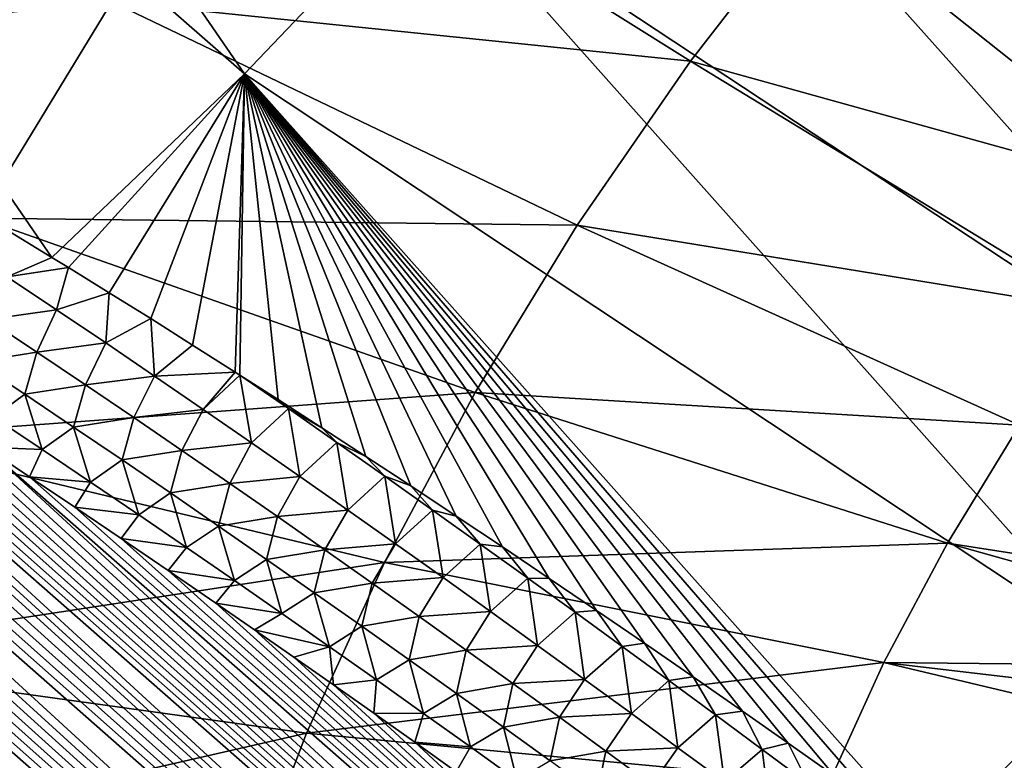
# Model space of a CAD drawing. Header units: metres. Extents: x -82 to 82, y -313 to 40.
# Tile 295 of 405: x 55 to 61.05, y -43.77 to -39.23. Entities that reach past the tile are written whole.
import ezdxf

# ---------------------------------------------------------------- set-up
doc = ezdxf.new("R2010")
doc.units = ezdxf.units.M
doc.layers.add('solid_505278_SW0001_CCC', color=7, linetype='CONTINUOUS')

msp = doc.modelspace()

# ---------------------------------------------------------------- linework, layer by layer
at = {"layer": 'solid_505278_SW0001_CCC'}
for points in [[(77.439308, -39.791695, 52.867069), (55.477753, -21.663631, 34.363495), (55.730373, -21.563089, 34.550049)], [(77.712303, -39.170506, 53.02898), (77.439308, -39.791695, 52.867069), (55.730373, -21.563089, 34.550049)], [(77.439308, -39.791695, 52.867069), (55.25507, -21.775826, 34.196854), (55.477753, -21.663631, 34.363495)], [(77.439308, -39.791695, 52.867069), (55.061066, -21.896627, 34.04945), (55.25507, -21.775826, 34.196854)], [(77.167732, -40.400043, 52.671307), (54.892632, -22.024157, 33.919224), (55.061066, -21.896627, 34.04945)], [(77.439308, -39.791695, 52.867069), (77.167732, -40.400043, 52.671307), (55.061066, -21.896627, 34.04945)], [(77.167732, -40.400043, 52.671307), (54.747044, -22.157621, 33.80442), (54.892632, -22.024157, 33.919224)], [(77.167732, -40.400043, 52.671307), (54.621262, -22.296532, 33.702938), (54.747044, -22.157621, 33.80442)], [(76.897682, -40.995556, 52.441936), (54.512222, -22.440956, 33.612549), (54.621262, -22.296532, 33.702938)], [(77.167732, -40.400043, 52.671307), (76.897682, -40.995556, 52.441936), (54.621262, -22.296532, 33.702938)], [(76.897682, -40.995556, 52.441936), (54.418098, -22.59203, 33.531937), (54.512222, -22.440956, 33.612549)], [(76.897682, -40.995556, 52.441936), (54.337437, -22.75078, 33.45998), (54.418098, -22.59203, 33.531937)], [(76.629295, -41.57785, 52.179131), (54.269032, -22.918339, 33.395657), (54.337437, -22.75078, 33.45998)], [(76.897682, -40.995556, 52.441936), (76.629295, -41.57785, 52.179131), (54.337437, -22.75078, 33.45998)], [(76.629295, -41.57785, 52.179131), (54.2127, -23.096617, 33.338722), (54.269032, -22.918339, 33.395657)], [(76.629295, -41.57785, 52.179131), (54.168476, -23.287699, 33.288994), (54.2127, -23.096617, 33.338722)], [(76.629295, -41.57785, 52.179131), (54.136528, -23.494091, 33.246277), (54.168476, -23.287699, 33.288994)], [(76.362785, -42.146549, 51.883034), (54.118328, -23.719193, 33.211342), (54.136528, -23.494091, 33.246277)], [(76.629295, -41.57785, 52.179131), (76.362785, -42.146549, 51.883034), (54.136528, -23.494091, 33.246277)], [(76.362785, -42.146549, 51.883034), (54.115746, -23.966042, 33.185219), (54.118328, -23.719193, 33.211342)], [(76.362785, -42.146549, 51.883034), (54.130711, -24.237123, 33.168953), (54.115746, -23.966042, 33.185219)], [(76.098122, -42.701454, 51.55349), (54.166065, -24.534912, 33.164337), (54.130711, -24.237123, 33.168953)], [(76.362785, -42.146549, 51.883034), (76.098122, -42.701454, 51.55349), (54.130711, -24.237123, 33.168953)], [(76.098122, -42.701454, 51.55349), (54.224506, -24.859316, 33.173386), (54.166065, -24.534912, 33.164337)], [(76.098122, -42.701454, 51.55349), (54.307911, -25.210443, 33.197372), (54.224506, -24.859316, 33.173386)], [(75.835464, -43.241989, 51.190437), (54.359497, -25.395966, 33.215336), (54.307911, -25.210443, 33.197372)], [(76.098122, -42.701454, 51.55349), (75.835464, -43.241989, 51.190437), (54.307911, -25.210443, 33.197372)], [(75.835464, -43.241989, 51.190437), (54.418095, -25.588348, 33.237587), (54.359497, -25.395966, 33.215336)], [(75.835464, -43.241989, 51.190437), (54.484196, -25.787806, 33.264523), (54.418095, -25.588348, 33.237587)], [(75.835464, -43.241989, 51.190437), (54.557568, -25.994192, 33.295876), (54.484196, -25.787806, 33.264523)], [(75.835464, -43.241989, 51.190437), (54.638813, -26.207821, 33.332153), (54.557568, -25.994192, 33.295876)], [(75.574974, -43.767609, 50.793751), (54.728233, -26.428816, 33.373569), (54.638813, -26.207821, 33.332153)], [(75.835464, -43.241989, 51.190437), (75.574974, -43.767609, 50.793751), (54.638813, -26.207821, 33.332153)], [(75.574974, -43.767609, 50.793751), (54.825699, -26.657087, 33.419968), (54.728233, -26.428816, 33.373569)], [(75.574974, -43.767609, 50.793751), (54.931931, -26.893061, 33.471947), (54.825699, -26.657087, 33.419968)], [(75.574974, -43.767609, 50.793751), (55.04697, -27.136723, 33.529507), (54.931931, -26.893061, 33.471947)], [(75.574974, -43.767609, 50.793751), (55.170937, -27.38813, 33.592697), (55.04697, -27.136723, 33.529507)], [(75.316559, -44.277763, 50.362961), (55.304642, -27.647802, 33.662205), (55.170937, -27.38813, 33.592697)], [(75.574974, -43.767609, 50.793751), (75.316559, -44.277763, 50.362961), (55.170937, -27.38813, 33.592697)], [(75.316559, -44.277763, 50.362961), (55.447891, -27.915569, 33.737812), (55.304642, -27.647802, 33.662205)], [(75.316559, -44.277763, 50.362961), (55.601097, -28.19169, 33.819847), (55.447891, -27.915569, 33.737812)], [(75.316559, -44.277763, 50.362961), (55.765057, -28.476694, 33.908974), (55.601097, -28.19169, 33.819847)], [(75.060394, -44.771652, 49.897835), (55.939407, -28.770294, 34.004837), (55.765057, -28.476694, 33.908974)], [(75.316559, -44.277763, 50.362961), (75.060394, -44.771652, 49.897835), (55.765057, -28.476694, 33.908974)], [(75.060394, -44.771652, 49.897835), (56.124889, -29.072975, 34.108047), (55.939407, -28.770294, 34.004837)], [(75.060394, -44.771652, 49.897835), (56.25518, -29.280107, 34.18132), (56.124889, -29.072975, 34.108047)], [(75.060394, -44.771652, 49.897835), (56.390465, -29.491289, 34.257874), (56.25518, -29.280107, 34.18132)], [(75.060394, -44.771652, 49.897835), (56.530933, -29.706642, 34.337872), (56.390465, -29.491289, 34.257874)], [(75.060394, -44.771652, 49.897835), (56.676952, -29.926403, 34.421631), (56.530933, -29.706642, 34.337872)], [(74.80658, -45.248489, 49.397987), (56.828861, -30.150799, 34.509438), (56.676952, -29.926403, 34.421631)], [(75.060394, -44.771652, 49.897835), (74.80658, -45.248489, 49.397987), (56.676952, -29.926403, 34.421631)], [(74.80658, -45.248489, 49.397987), (56.986328, -30.379599, 34.600998), (56.828861, -30.150799, 34.509438)], [(74.80658, -45.248489, 49.397987), (57.149426, -30.612839, 34.696358), (56.986328, -30.379599, 34.600998)], [(74.80658, -45.248489, 49.397987), (57.318562, -30.85078, 34.795891), (57.149426, -30.612839, 34.696358)], [(74.80658, -45.248489, 49.397987), (57.49416, -31.093685, 34.899963), (57.318562, -30.85078, 34.795891)], [(74.80658, -45.248489, 49.397987), (57.676018, -31.341427, 35.008392), (57.49416, -31.093685, 34.899963)], [(74.80658, -45.248489, 49.397987), (57.863991, -31.593895, 35.121033), (57.676018, -31.341427, 35.008392)], [(74.554993, -45.707344, 48.862717), (58.058552, -31.851387, 35.238327), (57.863991, -31.593895, 35.121033)], [(74.80658, -45.248489, 49.397987), (74.554993, -45.707344, 48.862717), (57.863991, -31.593895, 35.121033)], [(74.554993, -45.707344, 48.862717), (58.260189, -32.114193, 35.36071), (58.058552, -31.851387, 35.238327)], [(74.554993, -45.707344, 48.862717), (58.468906, -32.38232, 35.488197), (58.260189, -32.114193, 35.36071)], [(74.554993, -45.707344, 48.862717), (58.684292, -32.655502, 35.620384), (58.468906, -32.38232, 35.488197)], [(74.554993, -45.707344, 48.862717), (58.850533, -32.863903, 35.722923), (58.684292, -32.655502, 35.620384)], [(74.554993, -45.707344, 48.862717), (59.02108, -33.075485, 35.828625), (58.850533, -32.863903, 35.722923)], [(74.554993, -45.707344, 48.862717), (59.196175, -33.290401, 35.937721), (59.02108, -33.075485, 35.828625)], [(74.305855, -46.147114, 48.291714), (59.37574, -33.508602, 36.05014), (59.196175, -33.290401, 35.937721)], [(74.554993, -45.707344, 48.862717), (74.305855, -46.147114, 48.291714), (59.196175, -33.290401, 35.937721)], [(74.305855, -46.147114, 48.291714), (59.559391, -33.729847, 36.165512), (59.37574, -33.508602, 36.05014)], [(74.305855, -46.147114, 48.291714), (59.74741, -33.954308, 36.284111), (59.559391, -33.729847, 36.165512)], [(74.305855, -46.147114, 48.291714), (59.940102, -34.182163, 36.406223), (59.74741, -33.954308, 36.284111)], [(56.383736, -39.556885, 36.196007), (51.487457, -35.278599, 33.678783), (52.622982, -34.094212, 33.523758)], [(57.520615, -38.367096, 36.044456), (56.383736, -39.556885, 36.196007), (52.622982, -34.094212, 33.523758)], [(74.305855, -46.147114, 48.291714), (60.137764, -34.413605, 36.532143), (59.940102, -34.182163, 36.406223)], [(74.305855, -46.147114, 48.291714), (60.340672, -34.648796, 36.662125), (60.137764, -34.413605, 36.532143)], [(74.305855, -46.147114, 48.291714), (60.548328, -34.887444, 36.795696), (60.340672, -34.648796, 36.662125)], [(74.305855, -46.147114, 48.291714), (60.760693, -35.129524, 36.932816), (60.548328, -34.887444, 36.795696)], [(74.305855, -46.147114, 48.291714), (60.978127, -35.375237, 37.073845), (60.760693, -35.129524, 36.932816)], [(55.20232, -40.684246, 36.444893), (54.921013, -40.512936, 36.322865), (51.487457, -35.278599, 33.678783)], [(56.383736, -39.556885, 36.196007), (55.20232, -40.684246, 36.444893), (51.487457, -35.278599, 33.678783)], [(74.059189, -46.566635, 47.684422), (61.200989, -35.624794, 37.219147), (60.978127, -35.375237, 37.073845)], [(74.305855, -46.147114, 48.291714), (74.059189, -46.566635, 47.684422), (60.978127, -35.375237, 37.073845)], [(63.793152, -55.600903, 53.349144), (42.107014, -36.537075, 34.366676), (42.311619, -36.497169, 34.306728)], [(63.793152, -55.600903, 53.349144), (42.311619, -36.497169, 34.306728), (42.537632, -36.468975, 34.25415)], [(63.793152, -55.600903, 53.349144), (42.537632, -36.468975, 34.25415), (42.787354, -36.45396, 34.209877)], [(64.308563, -55.315361, 52.981861), (42.787354, -36.45396, 34.209877), (43.062996, -36.453861, 34.175083)], [(64.308563, -55.315361, 52.981861), (63.793152, -55.600903, 53.349144), (42.787354, -36.45396, 34.209877)], [(64.308563, -55.315361, 52.981861), (43.062996, -36.453861, 34.175083), (43.366493, -36.471161, 34.151794)], [(64.308563, -55.315361, 52.981861), (43.366493, -36.471161, 34.151794), (43.698662, -36.50774, 34.141525)], [(64.807716, -55.035828, 52.582764), (43.698662, -36.50774, 34.141525), (44.060249, -36.565296, 34.145638)], [(64.807716, -55.035828, 52.582764), (64.308563, -55.315361, 52.981861), (43.698662, -36.50774, 34.141525)], [(63.261715, -55.892429, 53.68475), (41.920193, -36.587555, 34.433418), (42.107014, -36.537075, 34.366676)], [(63.793152, -55.600903, 53.349144), (63.261715, -55.892429, 53.68475), (42.107014, -36.537075, 34.366676)], [(64.807716, -55.035828, 52.582764), (44.060249, -36.565296, 34.145638), (44.252312, -36.602585, 34.153656)], [(63.261715, -55.892429, 53.68475), (41.748459, -36.648014, 34.506756), (41.920193, -36.587555, 34.433418)], [(64.807716, -55.035828, 52.582764), (44.252312, -36.602585, 34.153656), (44.451988, -36.645718, 34.16576)], [(63.261715, -55.892429, 53.68475), (41.589901, -36.718449, 34.586975), (41.748459, -36.648014, 34.506756)], [(64.807716, -55.035828, 52.582764), (44.451988, -36.645718, 34.16576), (44.659637, -36.695225, 34.182472)], [(63.261715, -55.892429, 53.68475), (41.442665, -36.799175, 34.674576), (41.589901, -36.718449, 34.586975)], [(65.290031, -54.762512, 52.151859), (44.659637, -36.695225, 34.182472), (44.875084, -36.750946, 34.203575)], [(65.290031, -54.762512, 52.151859), (64.807716, -55.035828, 52.582764), (44.659637, -36.695225, 34.182472)], [(62.714607, -56.18972, 53.988487), (41.304848, -36.891106, 34.770535), (41.442665, -36.799175, 34.674576)], [(63.261715, -55.892429, 53.68475), (62.714607, -56.18972, 53.988487), (41.442665, -36.799175, 34.674576)], [(65.290031, -54.762512, 52.151859), (44.875084, -36.750946, 34.203575), (45.098621, -36.813251, 34.229404)], [(65.290031, -54.762512, 52.151859), (45.098621, -36.813251, 34.229404), (45.330601, -36.882572, 34.260376)], [(62.714607, -56.18972, 53.988487), (41.175858, -36.995422, 34.875977), (41.304848, -36.891106, 34.770535)], [(65.290031, -54.762512, 52.151859), (45.330601, -36.882572, 34.260376), (45.570797, -36.95871, 34.29623)], [(65.290031, -54.762512, 52.151859), (45.570797, -36.95871, 34.29623), (45.819683, -37.04221, 34.337498)], [(62.714607, -56.18972, 53.988487), (41.055237, -37.113495, 34.992123), (41.175858, -36.995422, 34.875977)], [(65.754967, -54.495632, 51.689091), (45.819683, -37.04221, 34.337498), (46.077503, -37.133377, 34.384457)], [(65.754967, -54.495632, 51.689091), (65.290031, -54.762512, 52.151859), (45.819683, -37.04221, 34.337498)], [(62.714607, -56.18972, 53.988487), (40.942547, -37.247574, 35.120937), (41.055237, -37.113495, 34.992123)], [(65.754967, -54.495632, 51.689091), (46.077503, -37.133377, 34.384457), (46.344093, -37.232079, 34.436928)], [(62.874767, -41.905319, 38.883812), (57.520615, -38.367096, 36.044456), (58.609615, -37.125114, 35.993195)], [(63.929207, -40.62957, 38.869431), (62.874767, -41.905319, 38.883812), (58.609615, -37.125114, 35.993195)], [(63.681297, -40.372204, 38.69854), (63.929207, -40.62957, 38.869431), (58.609615, -37.125114, 35.993195)], [(63.437561, -40.11747, 38.531467), (63.681297, -40.372204, 38.69854), (58.609615, -37.125114, 35.993195)], [(63.197971, -39.86536, 38.368141), (63.437561, -40.11747, 38.531467), (58.609615, -37.125114, 35.993195)], [(62.963459, -39.616421, 38.209019), (63.197971, -39.86536, 38.368141), (58.609615, -37.125114, 35.993195)], [(62.71357, -39.348732, 38.040268), (62.963459, -39.616421, 38.209019), (58.609615, -37.125114, 35.993195)], [(62.4692, -39.084553, 37.87608), (62.71357, -39.348732, 38.040268), (58.609615, -37.125114, 35.993195)], [(65.754967, -54.495632, 51.689091), (46.344093, -37.232079, 34.436928), (46.620102, -37.339001, 34.495583)], [(62.152195, -56.492603, 54.260136), (40.83847, -37.400295, 35.264648), (40.942547, -37.247574, 35.120937)], [(62.714607, -56.18972, 53.988487), (62.152195, -56.492603, 54.260136), (40.942547, -37.247574, 35.120937)], [(65.754967, -54.495632, 51.689091), (46.620102, -37.339001, 34.495583), (46.905567, -37.45422, 34.560455)], [(62.152195, -56.492603, 54.260136), (40.744175, -37.573769, 35.424904), (40.83847, -37.400295, 35.264648)], [(65.754967, -54.495632, 51.689091), (46.905567, -37.45422, 34.560455), (47.200527, -37.577816, 34.631596)], [(62.152195, -56.492603, 54.260136), (40.66114, -37.770191, 35.603367), (40.744175, -37.573769, 35.424904)], [(66.20192, -54.235199, 51.194038), (47.200527, -37.577816, 34.631596), (47.505733, -37.710571, 34.70977)], [(66.20192, -54.235199, 51.194038), (65.754967, -54.495632, 51.689091), (47.200527, -37.577816, 34.631596)], [(60.682091, -37.575897, 80.228203), (59.875278, -38.507252, 80.255898), (62.727566, -39.668507, 77.586647)], [(60.682091, -37.575897, 80.228203), (62.727566, -39.668507, 77.586647), (63.327026, -39.048698, 77.499802)], [(66.20192, -54.235199, 51.194038), (47.505733, -37.710571, 34.70977), (47.820961, -37.852295, 34.79475)], [(61.574398, -56.801018, 54.499481), (40.59182, -37.991871, 35.801823), (40.66114, -37.770191, 35.603367)], [(62.152195, -56.492603, 54.260136), (61.574398, -56.801018, 54.499481), (40.66114, -37.770191, 35.603367)], [(56.465466, -37.817009, 82.579308), (55.569889, -39.114616, 82.367889), (59.12151, -39.48003, 80.187531)], [(56.465466, -37.817009, 82.579308), (59.12151, -39.48003, 80.187531), (59.875278, -38.507252, 80.255898)], [(66.20192, -54.235199, 51.194038), (47.820961, -37.852295, 34.79475), (48.146576, -38.003399, 34.886929)], [(61.574398, -56.801018, 54.499481), (40.538582, -38.239883, 36.020924), (40.59182, -37.991871, 35.801823)], [(66.20192, -54.235199, 51.194038), (48.146576, -38.003399, 34.886929), (48.369846, -38.109791, 34.952827)], [(66.20192, -54.235199, 51.194038), (48.369846, -38.109791, 34.952827), (48.597916, -38.220554, 35.022118)], [(52.781914, -38.094547, 84.15049), (52.52824, -39.426563, 83.584007), (55.569889, -39.114616, 82.367889)], [(61.574398, -56.801018, 54.499481), (40.503433, -38.515171, 36.26123), (40.538582, -38.239883, 36.020924)], [(66.20192, -54.235199, 51.194038), (48.597916, -38.220554, 35.022118), (48.830765, -38.335693, 35.09478)], [(66.630089, -53.981483, 50.66658), (48.830765, -38.335693, 35.09478), (49.068687, -38.455513, 35.171139)], [(66.630089, -53.981483, 50.66658), (66.20192, -54.235199, 51.194038), (48.830765, -38.335693, 35.09478)], [(61.757477, -43.125957, 38.985619), (56.383736, -39.556885, 36.196007), (57.520615, -38.367096, 36.044456)], [(62.874767, -41.905319, 38.883812), (61.757477, -43.125957, 38.985619), (57.520615, -38.367096, 36.044456)], [(66.630089, -53.981483, 50.66658), (49.068687, -38.455513, 35.171139), (49.311977, -38.580322, 35.251518)], [(60.981453, -57.114723, 54.706051), (40.493362, -38.663277, 36.389484), (40.503433, -38.515171, 36.26123)], [(61.574398, -56.801018, 54.499481), (60.981453, -57.114723, 54.706051), (40.503433, -38.515171, 36.26123)], [(59.875278, -38.507252, 80.255898), (59.12151, -39.48003, 80.187531), (62.160271, -40.323372, 77.606117)], [(59.875278, -38.507252, 80.255898), (62.160271, -40.323372, 77.606117), (62.727566, -39.668507, 77.586647)], [(66.630089, -53.981483, 50.66658), (49.311977, -38.580322, 35.251518), (49.560543, -38.710037, 35.335808)], [(60.981453, -57.114723, 54.706051), (40.48848, -38.818516, 36.523228), (40.493362, -38.663277, 36.389484)], [(66.630089, -53.981483, 50.66658), (49.560543, -38.710037, 35.335808), (49.814224, -38.844501, 35.42384)], [(60.981453, -57.114723, 54.706051), (40.489452, -38.981281, 36.662834), (40.48848, -38.818516, 36.523228)], [(66.630089, -53.981483, 50.66658), (49.814224, -38.844501, 35.42384), (50.073338, -38.984066, 35.51598)], [(60.981453, -57.114723, 54.706051), (40.496052, -39.15144, 36.808113), (40.489452, -38.981281, 36.662834)], [(66.630089, -53.981483, 50.66658), (50.073338, -38.984066, 35.51598), (50.338219, -39.129086, 35.61261)], [(60.37355, -57.433552, 54.879345), (40.50869, -39.329285, 36.959328), (40.496052, -39.15144, 36.808113)], [(60.981453, -57.114723, 54.706051), (60.37355, -57.433552, 54.879345), (40.496052, -39.15144, 36.808113)], [(66.630089, -53.981483, 50.66658), (50.338219, -39.129086, 35.61261), (50.60891, -39.27961, 35.713776)], [(52.52824, -39.426563, 83.584007), (54.759701, -40.44257, 82.035202), (55.569889, -39.114616, 82.367889)], [(55.569889, -39.114616, 82.367889), (54.759701, -40.44257, 82.035202), (58.42762, -40.48542, 80.02372)], [(55.569889, -39.114616, 82.367889), (58.42762, -40.48542, 80.02372), (59.12151, -39.48003, 80.187531)], [(67.038658, -53.734692, 50.106434), (50.60891, -39.27961, 35.713776), (50.885094, -39.435314, 35.819115)], [(67.038658, -53.734692, 50.106434), (66.630089, -53.981483, 50.66658), (50.60891, -39.27961, 35.713776)], [(60.37355, -57.433552, 54.879345), (40.527882, -39.515163, 37.116795), (40.50869, -39.329285, 36.959328)], [(67.038658, -53.734692, 50.106434), (50.885094, -39.435314, 35.819115), (51.167122, -39.596588, 35.92905)], [(60.37355, -57.433552, 54.879345), (40.553349, -39.7089, 37.280277), (40.527882, -39.515163, 37.116795)], [(59.12151, -39.48003, 80.187531), (58.42762, -40.48542, 80.02372), (61.630272, -41.007366, 77.558044)], [(59.12151, -39.48003, 80.187531), (61.630272, -41.007366, 77.558044), (62.160271, -40.323372, 77.606117)], [(55.304226, -40.746777, 36.489628), (55.20232, -40.684246, 36.444893), (56.383736, -39.556885, 36.196007)], [(55.554581, -40.901478, 36.600727), (55.304226, -40.746777, 36.489628), (56.383736, -39.556885, 36.196007)], [(55.808605, -41.060062, 36.715214), (55.554581, -40.901478, 36.600727), (56.383736, -39.556885, 36.196007)], [(56.066196, -41.222393, 36.833054), (55.808605, -41.060062, 36.715214), (56.383736, -39.556885, 36.196007)], [(56.326912, -41.387909, 36.953972), (56.066196, -41.222393, 36.833054), (56.383736, -39.556885, 36.196007)], [(56.355686, -41.406258, 36.967419), (56.326912, -41.387909, 36.953972), (56.383736, -39.556885, 36.196007)], [(56.590939, -41.55685, 37.07814), (56.355686, -41.406258, 36.967419), (56.383736, -39.556885, 36.196007)], [(56.858482, -41.729465, 37.205765), (56.590939, -41.55685, 37.07814), (56.383736, -39.556885, 36.196007)], [(57.129749, -41.906017, 37.337048), (56.858482, -41.729465, 37.205765), (56.383736, -39.556885, 36.196007)], [(57.404945, -42.086758, 37.472198), (57.129749, -41.906017, 37.337048), (56.383736, -39.556885, 36.196007)], [(57.684273, -42.271946, 37.611435), (57.404945, -42.086758, 37.472198), (56.383736, -39.556885, 36.196007)], [(57.967697, -42.461536, 37.754791), (57.684273, -42.271946, 37.611435), (56.383736, -39.556885, 36.196007)], [(58.254616, -42.654774, 37.901855), (57.967697, -42.461536, 37.754791), (56.383736, -39.556885, 36.196007)], [(58.545193, -42.851875, 38.05283), (58.254616, -42.654774, 37.901855), (56.383736, -39.556885, 36.196007)], [(58.839684, -43.053165, 38.20797), (58.545193, -42.851875, 38.05283), (56.383736, -39.556885, 36.196007)], [(59.138336, -43.258945, 38.367542), (58.839684, -43.053165, 38.20797), (56.383736, -39.556885, 36.196007)], [(59.441391, -43.46954, 38.531811), (59.138336, -43.258945, 38.367542), (56.383736, -39.556885, 36.196007)], [(59.722183, -43.666302, 38.686157), (59.441391, -43.46954, 38.531811), (56.383736, -39.556885, 36.196007)], [(60.006966, -43.86747, 38.844807), (59.722183, -43.666302, 38.686157), (56.383736, -39.556885, 36.196007)], [(60.295132, -44.072258, 39.007328), (60.006966, -43.86747, 38.844807), (56.383736, -39.556885, 36.196007)], [(60.586662, -44.280659, 39.173763), (60.295132, -44.072258, 39.007328), (56.383736, -39.556885, 36.196007)], [(61.757477, -43.125957, 38.985619), (60.586662, -44.280659, 39.173763), (56.383736, -39.556885, 36.196007)], [(67.038658, -53.734692, 50.106434), (51.167122, -39.596588, 35.92905), (51.455368, -39.76384, 36.044033)], [(60.37355, -57.433552, 54.879345), (40.585724, -39.91095, 37.450214), (40.553349, -39.7089, 37.280277)], [(67.038658, -53.734692, 50.106434), (51.455368, -39.76384, 36.044033), (51.750008, -39.937267, 36.164272)], [(60.37355, -57.433552, 54.879345), (40.625351, -40.121552, 37.626808), (40.585724, -39.91095, 37.450214)], [(67.038658, -53.734692, 50.106434), (51.750008, -39.937267, 36.164272), (52.050602, -40.116394, 36.289238)], [(59.7505, -57.757282, 55.018692), (40.672047, -40.340588, 37.809898), (40.625351, -40.121552, 37.626808)], [(60.37355, -57.433552, 54.879345), (59.7505, -57.757282, 55.018692), (40.625351, -40.121552, 37.626808)], [(67.038658, -53.734692, 50.106434), (52.050602, -40.116394, 36.289238), (52.280159, -40.254711, 36.386322)], [(67.038658, -53.734692, 50.106434), (52.280159, -40.254711, 36.386322), (52.513451, -40.396664, 36.486546)], [(59.7505, -57.757282, 55.018692), (40.72662, -40.568668, 38.000065), (40.672047, -40.340588, 37.809898)], [(67.426628, -53.494839, 49.512974), (52.513451, -40.396664, 36.486546), (52.750675, -40.542469, 36.590145)], [(67.426628, -53.494839, 49.512974), (67.038658, -53.734692, 50.106434), (52.513451, -40.396664, 36.486546)], [(54.759701, -40.44257, 82.035202), (54.042236, -41.788837, 81.584259), (57.799881, -41.51432, 79.765953)], [(54.759701, -40.44257, 82.035202), (57.799881, -41.51432, 79.765953), (58.42762, -40.48542, 80.02372)], [(58.42762, -40.48542, 80.02372), (57.799881, -41.51432, 79.765953), (61.142376, -41.714291, 77.442863)], [(58.42762, -40.48542, 80.02372), (61.142376, -41.714291, 77.442863), (61.630272, -41.007366, 77.558044)], [(67.426628, -53.494839, 49.512974), (52.750675, -40.542469, 36.590145), (52.991905, -40.6922, 36.697208)], [(54.928009, -40.8041, 36.473434), (54.921013, -40.512936, 36.322865), (55.20232, -40.684246, 36.444893)], [(59.7505, -57.757282, 55.018692), (40.78915, -40.805851, 38.197334), (40.72662, -40.568668, 38.000065)], [(67.426628, -53.494839, 49.512974), (52.991905, -40.6922, 36.697208), (53.236763, -40.845448, 36.807274)], [(54.928009, -40.8041, 36.473434), (55.20232, -40.684246, 36.444893), (55.304226, -40.746777, 36.489628)], [(55.230911, -41.006298, 36.615101), (54.928009, -40.8041, 36.473434), (55.304226, -40.746777, 36.489628)], [(55.230911, -41.006298, 36.615101), (55.304226, -40.746777, 36.489628), (55.554581, -40.901478, 36.600727)], [(59.7505, -57.757282, 55.018692), (40.859703, -41.052193, 38.401726), (40.78915, -40.805851, 38.197334)], [(67.426628, -53.494839, 49.512974), (53.236763, -40.845448, 36.807274), (53.485397, -41.00238, 36.920532)], [(54.809746, -41.066013, 36.646557), (54.928009, -40.8041, 36.473434), (55.230911, -41.006298, 36.615101)], [(55.532322, -41.209297, 36.75845), (55.230911, -41.006298, 36.615101), (55.554581, -40.901478, 36.600727)], [(55.532322, -41.209297, 36.75845), (55.554581, -40.901478, 36.600727), (55.808605, -41.060062, 36.715214)], [(67.426628, -53.494839, 49.512974), (53.485397, -41.00238, 36.920532), (53.738041, -41.163258, 37.037273)], [(55.109295, -41.265656, 36.788548), (54.809746, -41.066013, 36.646557), (55.230911, -41.006298, 36.615101)], [(55.109295, -41.265656, 36.788548), (55.230911, -41.006298, 36.615101), (55.532322, -41.209297, 36.75845)], [(59.7505, -57.757282, 55.018692), (40.939194, -41.308384, 38.613914), (40.859703, -41.052193, 38.401726)], [(54.734612, -41.324303, 36.880508), (54.809746, -41.066013, 36.646557), (55.109295, -41.265656, 36.788548)], [(55.832287, -41.413052, 36.90345), (55.532322, -41.209297, 36.75845), (55.808605, -41.060062, 36.715214)], [(55.832287, -41.413052, 36.90345), (55.808605, -41.060062, 36.715214), (56.066196, -41.222393, 36.833054)], [(67.426628, -53.494839, 49.512974), (53.738041, -41.163258, 37.037273), (53.994915, -41.328331, 37.157795)], [(55.407436, -41.46611, 36.932175), (55.109295, -41.265656, 36.788548), (55.532322, -41.209297, 36.75845)], [(55.407436, -41.46611, 36.932175), (55.532322, -41.209297, 36.75845), (55.832287, -41.413052, 36.90345)], [(55.832287, -41.413052, 36.90345), (56.066196, -41.222393, 36.833054), (56.326912, -41.387909, 36.953972)], [(55.035519, -41.52454, 37.025196), (54.734612, -41.324303, 36.880508), (55.109295, -41.265656, 36.788548)], [(55.035519, -41.52454, 37.025196), (55.109295, -41.265656, 36.788548), (55.407436, -41.46611, 36.932175)], [(59.112549, -58.085606, 55.123322), (41.027378, -41.574253, 38.833679), (40.939194, -41.308384, 38.613914)], [(59.7505, -57.757282, 55.018692), (59.112549, -58.085606, 55.123322), (40.939194, -41.308384, 38.613914)], [(67.426628, -53.494839, 49.512974), (53.994915, -41.328331, 37.157795), (54.256256, -41.497852, 37.282394)], [(54.844036, -41.66465, 37.237968), (54.734612, -41.324303, 36.880508), (55.035519, -41.52454, 37.025196)], [(56.130836, -41.617523, 37.050064), (55.832287, -41.413052, 36.90345), (56.326912, -41.387909, 36.953972)], [(56.130836, -41.617523, 37.050064), (56.326912, -41.387909, 36.953972), (56.355686, -41.406258, 36.967419)], [(55.704201, -41.667343, 37.077408), (55.407436, -41.46611, 36.932175), (55.832287, -41.413052, 36.90345)], [(55.704201, -41.667343, 37.077408), (55.832287, -41.413052, 36.90345), (56.130836, -41.617523, 37.050064)], [(56.428017, -41.822674, 37.198257), (56.130836, -41.617523, 37.050064), (56.355686, -41.406258, 36.967419)], [(56.653912, -41.612621, 37.114956), (56.355686, -41.406258, 36.967419), (56.590939, -41.55685, 37.07814)], [(56.428017, -41.822674, 37.198257), (56.355686, -41.406258, 36.967419), (56.653912, -41.612621, 37.114956)], [(54.042236, -41.788837, 81.584259), (57.243988, -42.557415, 79.416565), (57.799881, -41.51432, 79.765953)], [(67.426628, -53.494839, 49.512974), (54.256256, -41.497852, 37.282394), (54.521858, -41.671585, 37.410782)], [(55.142307, -41.863647, 37.384533), (54.844036, -41.66465, 37.237968), (55.035519, -41.52454, 37.025196)], [(55.335049, -41.725632, 37.171524), (55.035519, -41.52454, 37.025196), (55.407436, -41.46611, 36.932175)], [(55.142307, -41.863647, 37.384533), (55.035519, -41.52454, 37.025196), (55.335049, -41.725632, 37.171524)], [(55.335049, -41.725632, 37.171524), (55.407436, -41.46611, 36.932175), (55.704201, -41.667343, 37.077408)], [(57.799881, -41.51432, 79.765953), (57.243988, -42.557415, 79.416565), (60.700993, -42.437744, 77.26162)], [(57.799881, -41.51432, 79.765953), (60.700993, -42.437744, 77.26162), (61.142376, -41.714291, 77.442863)], [(59.112549, -58.085606, 55.123322), (41.124725, -41.850143, 39.061348), (41.027378, -41.574253, 38.833679)], [(56.653912, -41.612621, 37.114956), (56.590939, -41.55685, 37.07814), (56.858482, -41.729465, 37.205765)], [(55.999619, -41.869308, 37.224209), (55.704201, -41.667343, 37.077408), (56.130836, -41.617523, 37.050064)], [(55.999619, -41.869308, 37.224209), (56.130836, -41.617523, 37.050064), (56.428017, -41.822674, 37.198257)], [(56.723854, -42.028461, 37.348), (56.428017, -41.822674, 37.198257), (56.653912, -41.612621, 37.114956)], [(56.950451, -41.819523, 37.263962), (56.653912, -41.612621, 37.114956), (56.858482, -41.729465, 37.205765)], [(56.723854, -42.028461, 37.348), (56.653912, -41.612621, 37.114956), (56.950451, -41.819523, 37.263962)], [(67.426628, -53.494839, 49.512974), (54.521858, -41.671585, 37.410782), (54.791496, -41.849281, 37.542686)], [(55.142307, -41.863647, 37.384533), (54.791496, -41.849281, 37.542686), (54.844036, -41.66465, 37.237968)], [(55.633232, -41.92754, 37.319458), (55.335049, -41.725632, 37.171524), (55.704201, -41.667343, 37.077408)], [(55.633232, -41.92754, 37.319458), (55.704201, -41.667343, 37.077408), (55.999619, -41.869308, 37.224209)], [(55.439278, -42.063503, 37.532688), (55.142307, -41.863647, 37.384533), (55.335049, -41.725632, 37.171524)], [(55.439278, -42.063503, 37.532688), (55.335049, -41.725632, 37.171524), (55.633232, -41.92754, 37.319458)], [(56.950451, -41.819523, 37.263962), (56.858482, -41.729465, 37.205765), (57.129749, -41.906017, 37.337048)], [(63.62154, -42.892551, 74.630516), (61.142376, -41.714291, 77.442863), (60.700993, -42.437744, 77.26162)], [(54.042236, -41.788837, 81.584259), (53.423988, -43.141228, 81.019142), (57.243988, -42.557415, 79.416565)], [(56.293724, -42.071968, 37.372551), (55.999619, -41.869308, 37.224209), (56.428017, -41.822674, 37.198257)], [(56.293724, -42.071968, 37.372551), (56.428017, -41.822674, 37.198257), (56.723854, -42.028461, 37.348)], [(57.018383, -42.234856, 37.499268), (56.723854, -42.028461, 37.348), (56.950451, -41.819523, 37.263962)], [(57.245651, -42.026997, 37.414509), (56.950451, -41.819523, 37.263962), (57.129749, -41.906017, 37.337048)], [(57.018383, -42.234856, 37.499268), (56.950451, -41.819523, 37.263962), (57.245651, -42.026997, 37.414509)], [(59.112549, -58.085606, 55.123322), (41.195244, -42.040031, 39.217907), (41.124725, -41.850143, 39.061348)], [(67.792938, -53.262238, 48.885983), (54.791496, -41.849281, 37.542686), (55.065437, -42.03125, 37.678471)], [(55.142307, -41.863647, 37.384533), (55.065437, -42.03125, 37.678471), (54.791496, -41.849281, 37.542686)], [(67.792938, -53.262238, 48.885983), (67.426628, -53.494839, 49.512974), (54.791496, -41.849281, 37.542686)], [(55.439278, -42.063503, 37.532688), (55.065437, -42.03125, 37.678471), (55.142307, -41.863647, 37.384533)], [(55.930096, -42.130219, 37.468967), (55.633232, -41.92754, 37.319458), (55.999619, -41.869308, 37.224209)], [(55.930096, -42.130219, 37.468967), (55.999619, -41.869308, 37.224209), (56.293724, -42.071968, 37.372551)], [(55.734974, -42.264172, 37.6824), (55.439278, -42.063503, 37.532688), (55.633232, -41.92754, 37.319458)], [(55.734974, -42.264172, 37.6824), (55.633232, -41.92754, 37.319458), (55.930096, -42.130219, 37.468967)], [(57.245651, -42.026997, 37.414509), (57.129749, -41.906017, 37.337048), (57.404945, -42.086758, 37.472198)], [(59.112549, -58.085606, 55.123322), (41.270061, -42.23455, 39.378136), (41.195244, -42.040031, 39.217907)], [(67.792938, -53.262238, 48.885983), (55.065437, -42.03125, 37.678471), (55.343948, -42.217796, 37.818501)], [(55.439278, -42.063503, 37.532688), (55.343948, -42.217796, 37.818501), (55.065437, -42.03125, 37.678471)], [(55.734974, -42.264172, 37.6824), (55.343948, -42.217796, 37.818501), (55.439278, -42.063503, 37.532688)], [(56.586555, -42.275284, 37.522396), (56.293724, -42.071968, 37.372551), (56.723854, -42.028461, 37.348)], [(56.586555, -42.275284, 37.522396), (56.723854, -42.028461, 37.348), (57.018383, -42.234856, 37.499268)], [(57.31163, -42.44183, 37.652031), (57.018383, -42.234856, 37.499268), (57.245651, -42.026997, 37.414509)], [(57.539536, -42.235023, 37.566566), (57.245651, -42.026997, 37.414509), (57.404945, -42.086758, 37.472198)], [(57.31163, -42.44183, 37.652031), (57.245651, -42.026997, 37.414509), (57.539536, -42.235023, 37.566566)], [(56.029419, -42.465607, 37.833633), (55.734974, -42.264172, 37.6824), (55.930096, -42.130219, 37.468967)], [(56.225677, -42.333622, 37.620014), (55.930096, -42.130219, 37.468967), (56.293724, -42.071968, 37.372551)], [(56.029419, -42.465607, 37.833633), (55.930096, -42.130219, 37.468967), (56.225677, -42.333622, 37.620014)], [(56.225677, -42.333622, 37.620014), (56.293724, -42.071968, 37.372551), (56.586555, -42.275284, 37.522396)], [(57.539536, -42.235023, 37.566566), (57.404945, -42.086758, 37.472198), (57.684273, -42.271946, 37.611435)], [(59.112549, -58.085606, 55.123322), (41.349182, -42.433693, 39.542019), (41.270061, -42.23455, 39.378136)], [(67.792938, -53.262238, 48.885983), (55.343948, -42.217796, 37.818501), (55.627289, -42.409222, 37.963142)], [(55.734974, -42.264172, 37.6824), (55.627289, -42.409222, 37.963142), (55.343948, -42.217796, 37.818501)], [(56.878128, -42.479221, 37.673725), (56.586555, -42.275284, 37.522396), (57.018383, -42.234856, 37.499268)], [(56.878128, -42.479221, 37.673725), (57.018383, -42.234856, 37.499268), (57.31163, -42.44183, 37.652031)], [(57.603619, -42.649349, 37.806271), (57.31163, -42.44183, 37.652031), (57.539536, -42.235023, 37.566566)], [(57.832138, -42.443565, 37.720116), (57.539536, -42.235023, 37.566566), (57.684273, -42.271946, 37.611435)], [(57.603619, -42.649349, 37.806271), (57.539536, -42.235023, 37.566566), (57.832138, -42.443565, 37.720116)], [(56.029419, -42.465607, 37.833633), (55.627289, -42.409222, 37.963142), (55.734974, -42.264172, 37.6824)], [(56.52, -42.537716, 37.772572), (56.225677, -42.333622, 37.620014), (56.586555, -42.275284, 37.522396)], [(56.52, -42.537716, 37.772572), (56.586555, -42.275284, 37.522396), (56.878128, -42.479221, 37.673725)], [(57.832138, -42.443565, 37.720116), (57.684273, -42.271946, 37.611435), (57.967697, -42.461536, 37.754791)], [(56.322647, -42.66777, 37.986362), (56.029419, -42.465607, 37.833633), (56.225677, -42.333622, 37.620014)], [(56.322647, -42.66777, 37.986362), (56.225677, -42.333622, 37.620014), (56.52, -42.537716, 37.772572)], [(67.792938, -53.262238, 48.885983), (55.627289, -42.409222, 37.963142), (55.915638, -42.605728, 38.112637)], [(56.029419, -42.465607, 37.833633), (55.915638, -42.605728, 38.112637), (55.627289, -42.409222, 37.963142)], [(59.112549, -58.085606, 55.123322), (41.432972, -42.637722, 39.709827), (41.349182, -42.433693, 39.542019)], [(56.322647, -42.66777, 37.986362), (55.915638, -42.605728, 38.112637), (56.029419, -42.465607, 37.833633)], [(56.813091, -42.74247, 37.926613), (56.52, -42.537716, 37.772572), (56.878128, -42.479221, 37.673725)], [(56.813091, -42.74247, 37.926613), (56.878128, -42.479221, 37.673725), (57.168476, -42.68375, 37.826515)], [(57.168476, -42.68375, 37.826515), (56.878128, -42.479221, 37.673725), (57.31163, -42.44183, 37.652031)], [(57.168476, -42.68375, 37.826515), (57.31163, -42.44183, 37.652031), (57.603619, -42.649349, 37.806271)], [(57.243988, -42.557415, 79.416565), (60.310123, -43.171173, 77.015953), (60.700993, -42.437744, 77.26162)], [(57.894379, -42.857388, 37.961964), (57.603619, -42.649349, 37.806271), (57.832138, -42.443565, 37.720116)], [(58.123482, -42.652599, 37.875134), (57.832138, -42.443565, 37.720116), (57.967697, -42.461536, 37.754791)], [(57.894379, -42.857388, 37.961964), (57.832138, -42.443565, 37.720116), (58.123482, -42.652599, 37.875134)], [(58.123482, -42.652599, 37.875134), (57.967697, -42.461536, 37.754791), (58.254616, -42.654774, 37.901855)], [(63.434353, -43.204361, 74.549065), (60.700993, -42.437744, 77.26162), (60.310123, -43.171173, 77.015953)], [(63.434353, -43.204361, 74.549065), (63.62154, -42.892551, 74.630516), (60.700993, -42.437744, 77.26162)], [(56.61467, -42.870628, 38.140564), (56.322647, -42.66777, 37.986362), (56.52, -42.537716, 37.772572)], [(56.61467, -42.870628, 38.140564), (56.52, -42.537716, 37.772572), (56.813091, -42.74247, 37.926613)], [(53.423988, -43.141228, 81.019142), (56.764969, -43.605251, 78.978714), (57.243988, -42.557415, 79.416565)], [(67.792938, -53.262238, 48.885983), (55.915638, -42.605728, 38.112637), (56.2085, -42.806717, 38.266262)], [(56.322647, -42.66777, 37.986362), (56.2085, -42.806717, 38.266262), (55.915638, -42.605728, 38.112637)], [(57.243988, -42.557415, 79.416565), (56.764969, -43.605251, 78.978714), (60.310123, -43.171173, 77.015953)], [(58.459812, -58.418228, 55.192406), (41.521809, -42.846912, 39.881832), (41.432972, -42.637722, 39.709827)], [(59.112549, -58.085606, 55.123322), (58.459812, -58.418228, 55.192406), (41.432972, -42.637722, 39.709827)], [(56.61467, -42.870628, 38.140564), (56.2085, -42.806717, 38.266262), (56.322647, -42.66777, 37.986362)], [(57.457615, -42.888847, 37.98074), (57.168476, -42.68375, 37.826515), (57.603619, -42.649349, 37.806271)], [(57.457615, -42.888847, 37.98074), (57.603619, -42.649349, 37.806271), (57.894379, -42.857388, 37.961964)], [(58.183929, -43.065914, 38.119087), (57.894379, -42.857388, 37.961964), (58.123482, -42.652599, 37.875134)], [(58.413593, -42.862099, 38.031597), (58.123482, -42.652599, 37.875134), (58.254616, -42.654774, 37.901855)], [(58.183929, -43.065914, 38.119087), (58.123482, -42.652599, 37.875134), (58.413593, -42.862099, 38.031597)], [(58.413593, -42.862099, 38.031597), (58.254616, -42.654774, 37.901855), (58.545193, -42.851875, 38.05283)], [(57.104965, -42.947849, 38.082123), (56.813091, -42.74247, 37.926613), (57.168476, -42.68375, 37.826515)], [(57.104965, -42.947849, 38.082123), (57.168476, -42.68375, 37.826515), (57.457615, -42.888847, 37.98074)], [(56.90551, -43.074154, 38.296211), (56.61467, -42.870628, 38.140564), (56.813091, -42.74247, 37.926613)], [(56.90551, -43.074154, 38.296211), (56.813091, -42.74247, 37.926613), (57.104965, -42.947849, 38.082123)], [(58.459812, -58.418228, 55.192406), (41.615582, -43.061184, 40.057949), (41.521809, -42.846912, 39.881832)], [(67.792938, -53.262238, 48.885983), (56.2085, -42.806717, 38.266262), (56.446106, -42.970821, 38.39225)], [(56.61467, -42.870628, 38.140564), (56.446106, -42.970821, 38.39225), (56.2085, -42.806717, 38.266262)], [(58.702503, -43.072029, 38.18948), (58.413593, -42.862099, 38.031597), (58.545193, -42.851875, 38.05283)], [(58.702503, -43.072029, 38.18948), (58.545193, -42.851875, 38.05283), (58.839684, -43.053165, 38.20797)], [(56.90551, -43.074154, 38.296211), (56.446106, -42.970821, 38.39225), (56.61467, -42.870628, 38.140564)], [(57.395649, -43.153828, 38.239067), (57.104965, -42.947849, 38.082123), (57.457615, -42.888847, 37.98074)], [(57.395649, -43.153828, 38.239067), (57.457615, -42.888847, 37.98074), (57.745571, -43.094482, 38.136379)], [(57.745571, -43.094482, 38.136379), (57.457615, -42.888847, 37.98074), (57.894379, -42.857388, 37.961964)], [(57.745571, -43.094482, 38.136379), (57.894379, -42.857388, 37.961964), (58.183929, -43.065914, 38.119087)], [(58.472301, -43.274902, 38.277618), (58.183929, -43.065914, 38.119087), (58.413593, -42.862099, 38.031597)], [(58.472301, -43.274902, 38.277618), (58.413593, -42.862099, 38.031597), (58.702503, -43.072029, 38.18948)], [(67.792938, -53.262238, 48.885983), (56.446106, -42.970821, 38.39225), (56.686829, -43.138073, 38.521236)], [(56.90551, -43.074154, 38.296211), (56.686829, -43.138073, 38.521236), (56.446106, -42.970821, 38.39225)], [(57.19519, -43.278313, 38.453281), (56.90551, -43.074154, 38.296211), (57.104965, -42.947849, 38.082123)], [(57.19519, -43.278313, 38.453281), (57.104965, -42.947849, 38.082123), (57.395649, -43.153828, 38.239067)], [(58.459812, -58.418228, 55.192406), (41.714088, -43.280396, 40.238014), (41.615582, -43.061184, 40.057949)], [(56.90551, -43.074154, 38.296211), (56.93082, -43.308655, 38.653458), (56.686829, -43.138073, 38.521236)], [(57.19519, -43.278313, 38.453281), (56.93082, -43.308655, 38.653458), (56.90551, -43.074154, 38.296211)], [(57.685165, -43.360367, 38.39743), (57.395649, -43.153828, 38.239067), (57.745571, -43.094482, 38.136379)], [(57.685165, -43.360367, 38.39743), (57.745571, -43.094482, 38.136379), (58.032368, -43.300621, 38.293411)], [(58.032368, -43.300621, 38.293411), (57.745571, -43.094482, 38.136379), (58.183929, -43.065914, 38.119087)], [(58.032368, -43.300621, 38.293411), (58.183929, -43.065914, 38.119087), (58.472301, -43.274902, 38.277618)], [(58.759514, -43.484329, 38.437538), (58.472301, -43.274902, 38.277618), (58.702503, -43.072029, 38.18948)], [(58.990231, -43.282375, 38.348766), (58.702503, -43.072029, 38.18948), (58.839684, -43.053165, 38.20797)], [(58.759514, -43.484329, 38.437538), (58.702503, -43.072029, 38.18948), (58.990231, -43.282375, 38.348766)], [(58.990231, -43.282375, 38.348766), (58.839684, -43.053165, 38.20797), (59.138336, -43.258945, 38.367542)], [(53.423988, -43.141228, 81.019142), (52.910561, -44.487495, 80.344978), (56.764969, -43.605251, 78.978714)], [(67.792938, -53.262238, 48.885983), (56.686829, -43.138073, 38.521236), (56.93082, -43.308655, 38.653458)], [(57.483727, -43.48307, 38.611755), (57.19519, -43.278313, 38.453281), (57.395649, -43.153828, 38.239067)], [(57.483727, -43.48307, 38.611755), (57.395649, -43.153828, 38.239067), (57.685165, -43.360367, 38.39743)], [(60.804008, -44.436874, 39.299202), (60.586662, -44.280659, 39.173763), (61.757477, -43.125957, 38.985619)], [(61.023361, -44.59531, 39.426991), (60.804008, -44.436874, 39.299202), (61.757477, -43.125957, 38.985619)], [(61.297588, -44.794514, 39.588463), (61.023361, -44.59531, 39.426991), (61.757477, -43.125957, 38.985619)], [(56.764969, -43.605251, 78.978714), (59.973309, -43.907944, 76.708084), (60.310123, -43.171173, 77.015953)], [(63.109737, -43.836029, 74.324333), (60.310123, -43.171173, 77.015953), (59.973309, -43.907944, 76.708084)], [(63.263462, -43.51939, 74.446831), (63.434353, -43.204361, 74.549065), (60.310123, -43.171173, 77.015953)], [(63.109737, -43.836029, 74.324333), (63.263462, -43.51939, 74.446831), (60.310123, -43.171173, 77.015953)], [(57.19519, -43.278313, 38.453281), (57.17823, -43.482761, 38.78915), (56.93082, -43.308655, 38.653458)], [(57.483727, -43.48307, 38.611755), (57.17823, -43.482761, 38.78915), (57.19519, -43.278313, 38.453281)], [(58.318027, -43.507236, 38.451813), (58.032368, -43.300621, 38.293411), (58.472301, -43.274902, 38.277618)], [(58.318027, -43.507236, 38.451813), (58.472301, -43.274902, 38.277618), (58.759514, -43.484329, 38.437538)], [(59.276798, -43.493111, 38.509441), (58.990231, -43.282375, 38.348766), (59.138336, -43.258945, 38.367542)], [(59.276798, -43.493111, 38.509441), (59.138336, -43.258945, 38.367542), (59.441391, -43.46954, 38.531811)], [(58.459812, -58.418228, 55.192406), (41.817768, -43.504841, 40.42234), (41.714088, -43.280396, 40.238014)], [(67.792938, -53.262238, 48.885983), (56.93082, -43.308655, 38.653458), (57.17823, -43.482761, 38.78915)], [(57.973537, -43.56744, 38.557186), (57.685165, -43.360367, 38.39743), (58.032368, -43.300621, 38.293411)], [(57.973537, -43.56744, 38.557186), (58.032368, -43.300621, 38.293411), (58.318027, -43.507236, 38.451813)], [(59.045586, -43.694172, 38.598827), (58.759514, -43.484329, 38.437538), (58.990231, -43.282375, 38.348766)], [(59.045586, -43.694172, 38.598827), (58.990231, -43.282375, 38.348766), (59.276798, -43.493111, 38.509441)], [(57.771141, -43.688393, 38.771606), (57.483727, -43.48307, 38.611755), (57.685165, -43.360367, 38.39743)], [(57.771141, -43.688393, 38.771606), (57.685165, -43.360367, 38.39743), (57.973537, -43.56744, 38.557186)], [(58.459812, -58.418228, 55.192406), (41.927052, -43.734818, 40.61124), (41.817768, -43.504841, 40.42234)], [(67.792938, -53.262238, 48.885983), (57.17823, -43.482761, 38.78915), (57.429214, -43.660564, 38.928547)], [(57.483727, -43.48307, 38.611755), (57.429214, -43.660564, 38.928547), (57.17823, -43.482761, 38.78915)], [(57.771141, -43.688393, 38.771606), (57.429214, -43.660564, 38.928547), (57.483727, -43.48307, 38.611755)], [(58.26078, -43.775021, 38.718315), (57.973537, -43.56744, 38.557186), (58.318027, -43.507236, 38.451813)], [(58.26078, -43.775021, 38.718315), (58.318027, -43.507236, 38.451813), (58.602566, -43.71431, 38.611568)], [(58.602566, -43.71431, 38.611568), (58.318027, -43.507236, 38.451813), (58.759514, -43.484329, 38.437538)], [(58.602566, -43.71431, 38.611568), (58.759514, -43.484329, 38.437538), (59.045586, -43.694172, 38.598827)], [(59.330532, -43.904411, 38.761478), (59.045586, -43.694172, 38.598827), (59.276798, -43.493111, 38.509441)], [(59.562218, -43.704216, 38.67149), (59.276798, -43.493111, 38.509441), (59.441391, -43.46954, 38.531811)], [(59.330532, -43.904411, 38.761478), (59.276798, -43.493111, 38.509441), (59.562218, -43.704216, 38.67149)], [(59.562218, -43.704216, 38.67149), (59.441391, -43.46954, 38.531811), (59.722183, -43.666302, 38.686157)], [(58.057453, -43.894257, 38.932812), (57.771141, -43.688393, 38.771606), (57.973537, -43.56744, 38.557186)], [(58.057453, -43.894257, 38.932812), (57.973537, -43.56744, 38.557186), (58.26078, -43.775021, 38.718315)], [(52.910561, -44.487495, 80.344978), (56.367161, -44.648342, 78.456367), (56.764969, -43.605251, 78.978714)], [(56.764969, -43.605251, 78.978714), (56.367161, -44.648342, 78.456367), (59.973309, -43.907944, 76.708084)], [(67.792938, -53.262238, 48.885983), (57.429214, -43.660564, 38.928547), (57.683674, -43.841946, 39.071484)], [(57.771141, -43.688393, 38.771606), (57.683674, -43.841946, 39.071484), (57.429214, -43.660564, 38.928547)], [(58.057453, -43.894257, 38.932812), (57.683674, -43.841946, 39.071484), (57.771141, -43.688393, 38.771606)], [(58.886005, -43.921814, 38.772659), (58.602566, -43.71431, 38.611568), (59.045586, -43.694172, 38.598827)], [(58.886005, -43.921814, 38.772659), (59.045586, -43.694172, 38.598827), (59.330532, -43.904411, 38.761478)], [(59.846516, -43.915672, 38.834892), (59.562218, -43.704216, 38.67149), (59.722183, -43.666302, 38.686157)], [(59.846516, -43.915672, 38.834892), (59.722183, -43.666302, 38.686157), (60.006966, -43.86747, 38.844807)], [(58.459812, -58.418228, 55.192406), (42.041996, -43.970367, 40.804756), (41.927052, -43.734818, 40.61124)], [(58.546913, -43.983086, 38.880802), (58.26078, -43.775021, 38.718315), (58.602566, -43.71431, 38.611568)], [(58.546913, -43.983086, 38.880802), (58.602566, -43.71431, 38.611568), (58.886005, -43.921814, 38.772659)], [(59.614372, -44.115021, 38.925468), (59.330532, -43.904411, 38.761478), (59.562218, -43.704216, 38.67149)], [(59.614372, -44.115021, 38.925468), (59.562218, -43.704216, 38.67149), (59.846516, -43.915672, 38.834892)]]:
    msp.add_3dface(points, dxfattribs=at)

doc.saveas('drawing.dxf')
